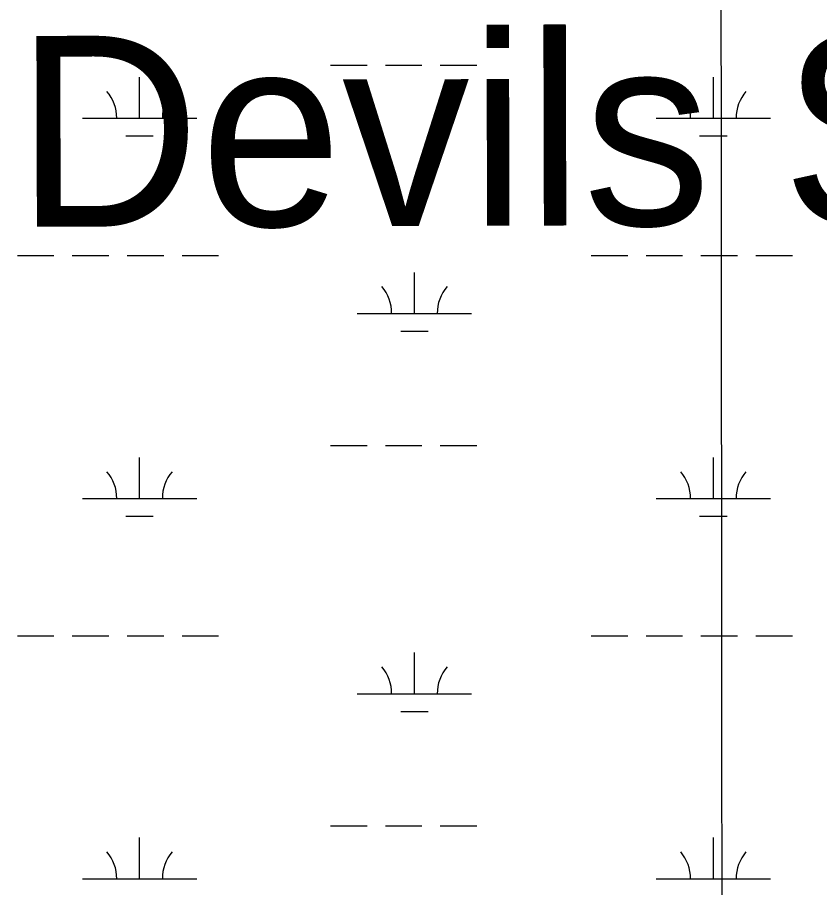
# Model space of a CAD drawing. Extents: x 3281947 to 3319794, y 715894 to 741249.
# Drawn here: x 3311704 to 3312405, y 736312 to 737073 of the extents above; entities that cross this region are included whole.
import ezdxf

# ---------------------------------------------------------------- set-up
doc = ezdxf.new("R2010")
doc.units = 0
for name, color, linetype in [('V-GRID-MAJR', 7, 'Continuous'), ('V-RIVR-IDEN', 7, 'Continuous'), ('V-WETL-SWMP', 7, 'Continuous')]:
    doc.layers.add(name, color=color, linetype=linetype)

msp = doc.modelspace()

# ---------------------------------------------------------------- linework, layer by layer
at = {"layer": 'V-GRID-MAJR'}
msp.add_spline([(3312333.117, 721286.256), (3312327.829, 727346.045), (3312322.539, 733407.774), (3312317.2490000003, 739469.534), (3312317.247, 739471.441)], degree=3, dxfattribs=at)
at = {"layer": 'V-WETL-SWMP'}
for p, q in [((3311977.7031315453, 737031.0603255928), (3312009.70312522, 737031.0603255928)), ((3312025.703122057, 737031.060325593), (3312057.7031157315, 737031.0603255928)), ((3312073.7031125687, 737031.060325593), (3312105.7031062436, 737031.0603255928)), ((3311810.6391413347, 736984.630340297), (3311810.6391593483, 737020.6303288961)), ((3312312.547042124, 736984.630340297), (3312312.5470601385, 737020.6303288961)), ((3311760.6391512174, 736984.630340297), (3311860.6391314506, 736984.6303402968)), ((3312262.5470520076, 736984.630340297), (3312362.547032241, 736984.6303402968)), ((3311798.6391359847, 736969.1993451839), (3311822.6391312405, 736969.1993451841)), ((3312300.547036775, 736969.1993451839), (3312324.5470320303, 736969.1993451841)), ((3311703.7951023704, 736864.5593783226), (3311735.795096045, 736864.5593783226)), ((3311751.795092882, 736864.5593783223), (3311783.795086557, 736864.5593783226)), ((3311799.7950833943, 736864.5593783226), (3311831.795077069, 736864.5593783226)), ((3311847.7950739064, 736864.5593783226), (3311879.7950675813, 736864.5593783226)), ((3312205.70300316, 736864.5593783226), (3312237.7029968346, 736864.5593783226)), ((3312253.7029936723, 736864.5593783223), (3312285.702987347, 736864.5593783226)), ((3312301.7029841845, 736864.5593783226), (3312333.7029778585, 736864.5593783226)), ((3312349.702974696, 736864.5593783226), (3312381.7029683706, 736864.5593783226)), ((3312051.1110083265, 736813.8173943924), (3312051.1110263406, 736849.8173829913)), ((3312001.1110182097, 736813.8173943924), (3312101.1109984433, 736813.8173943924)), ((3312039.1110029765, 736798.3863992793), (3312063.1109982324, 736798.3863992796)), ((3311977.7029650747, 736698.385430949), (3312009.70295875, 736698.385430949)), ((3312025.7029555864, 736698.3854309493), (3312057.7029492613, 736698.385430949)), ((3312073.7029460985, 736698.3854309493), (3312105.7029397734, 736698.385430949)), ((3311810.638974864, 736651.9554456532), (3311810.6389928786, 736687.9554342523)), ((3312312.546875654, 736651.9554456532), (3312312.5468936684, 736687.9554342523)), ((3311760.6389847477, 736651.9554456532), (3311860.638964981, 736651.955445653)), ((3312262.5468855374, 736651.9554456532), (3312362.5468657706, 736651.955445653)), ((3311798.6389695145, 736636.5244505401), (3311822.6389647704, 736636.5244505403)), ((3312300.5468703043, 736636.5244505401), (3312324.5468655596, 736636.5244505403)), ((3311703.7949359, 736531.8844836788), (3311735.794929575, 736531.8844836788)), ((3311751.7949264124, 736531.8844836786), (3311783.794920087, 736531.8844836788)), ((3311799.794916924, 736531.8844836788), (3311831.794910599, 736531.8844836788)), ((3311847.7949074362, 736531.8844836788), (3311879.7949011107, 736531.8844836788)), ((3312205.70283669, 736531.8844836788), (3312237.7028303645, 736531.8844836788)), ((3312253.7028272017, 736531.8844836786), (3312285.702820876, 736531.8844836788)), ((3312301.702817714, 736531.8844836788), (3312333.7028113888, 736531.8844836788)), ((3312349.7028082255, 736531.8844836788), (3312381.7028019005, 736531.8844836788)), ((3312051.110841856, 736481.1424997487), (3312051.1108598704, 736517.1424883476)), ((3312001.1108517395, 736481.1424997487), (3312101.110831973, 736481.1424997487)), ((3312039.1108365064, 736465.7115046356), (3312063.110831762, 736465.7115046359)), ((3311977.702798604, 736365.7105363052), (3312009.7027922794, 736365.7105363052)), ((3312025.702789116, 736365.7105363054), (3312057.702782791, 736365.7105363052)), ((3312073.7027796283, 736365.7105363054), (3312105.7027733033, 736365.7105363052)), ((3311810.6388083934, 736319.2805510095), (3311810.6388264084, 736355.2805396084)), ((3312312.5467091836, 736319.2805510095), (3312312.5467271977, 736355.2805396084)), ((3311760.6388182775, 736319.2805510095), (3311860.6387985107, 736319.2805510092)), ((3312262.546719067, 736319.2805510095), (3312362.5466993, 736319.2805510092))]:
    msp.add_line(p, q, dxfattribs=at)
for centre, radius, start, end in [((3311755.396216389, 736985.1051433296), 35.24628790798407, 359.22818002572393, 40.77183835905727), ((3311865.8820667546, 736985.1051433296), 35.246287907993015, 139.22817683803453, 180.77183517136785), ((3312257.3041171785, 736985.1051433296), 35.24628790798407, 359.22818002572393, 40.77183835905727), ((3312367.7899675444, 736985.1051433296), 35.246287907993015, 139.22817683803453, 180.77183517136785), ((3311995.868083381, 736814.2921974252), 35.24628790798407, 359.22818002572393, 40.77183835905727), ((3312106.3539337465, 736814.2921974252), 35.246287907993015, 139.22817683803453, 180.77183517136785), ((3311755.396049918, 736652.4302486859), 35.24628790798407, 359.22818002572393, 40.77183835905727), ((3311865.881900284, 736652.4302486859), 35.246287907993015, 139.22817683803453, 180.77183517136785), ((3312257.3039507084, 736652.4302486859), 35.24628790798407, 359.22818002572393, 40.77183835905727), ((3312367.789801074, 736652.4302486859), 35.246287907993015, 139.22817683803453, 180.77183517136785), ((3311995.8679169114, 736481.6173027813), 35.24628790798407, 359.22818002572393, 40.77183835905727), ((3312106.3537672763, 736481.6173027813), 35.246287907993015, 139.22817683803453, 180.77183517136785), ((3311755.3958834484, 736319.755354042), 35.24628790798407, 359.22818002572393, 40.77183835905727), ((3311865.881733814, 736319.755354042), 35.246287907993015, 139.22817683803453, 180.77183517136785), ((3312257.3037842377, 736319.755354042), 35.24628790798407, 359.22818002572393, 40.77183835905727), ((3312367.7896346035, 736319.755354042), 35.246287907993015, 139.22817683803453, 180.77183517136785)]:
    msp.add_arc(centre, radius, start, end, dxfattribs=at)

# ---------------------------------------------------------------- texts
at = {"layer": 'V-RIVR-IDEN'}
msp.add_text('Devils Swamp', height=166.99966400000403, rotation=0.14076388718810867, dxfattribs=at).set_placement((3311702.5342581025, 736889.6346580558))

doc.saveas('drawing.dxf')
